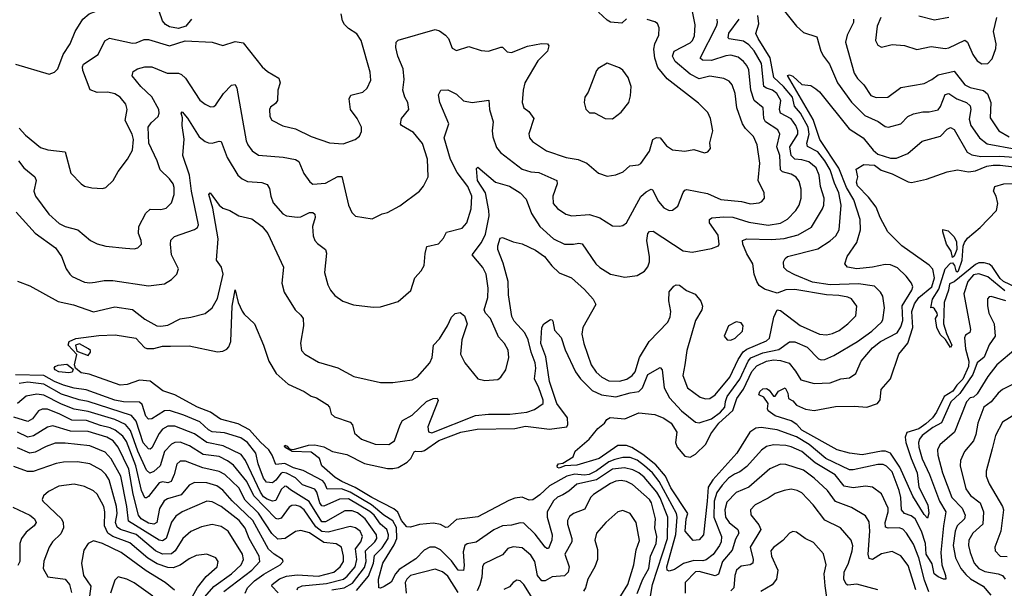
# Model space of a CAD drawing. Extents: x 1308313 to 1441400, y 959662 to 1036319.
# Tile 527 of 656: x 1400238 to 1405798, y 978973 to 982182. Entities that reach past the tile are written whole.
import ezdxf

# ---------------------------------------------------------------- set-up
doc = ezdxf.new("R2010")
doc.units = 0

msp = doc.modelspace()

# ---------------------------------------------------------------- linework, layer by layer
at = {"layer": '0CON10XD'}
for points in [[(1400405, 981874), (1400435, 981886), (1400454.2, 981905), (1400484.3, 981985.7), (1400523.7, 982046.3), (1400550.9, 982115), (1400594.7, 982185.3), (1400630, 982215), (1400710, 982245), (1400706.2, 982295), (1400614.6, 982445), (1400575, 982489.1), (1400534, 982504), (1400435, 982502.7), (1400365, 982543.8), (1400325, 982546.4), (1400292, 982535), (1400275, 982520.8), (1400263.8, 982496.2), (1400255, 982450), (1400245, 982434.4), (1400225, 982426.7)], [(1400218.8, 981095), (1400325, 980976.2), (1400439.5, 980895), (1400474.3, 980845), (1400501.4, 980775), (1400521.4, 980745), (1400535, 980733.1), (1400605, 980700.6), (1400635, 980696.9), (1400665, 980701.4), (1400715, 980710.6), (1400765, 980710.5), (1400965, 980680), (1401055, 980691.9), (1401095, 980715.7), (1401125.8, 980745), (1401134.4, 980775), (1401095.7, 980855), (1401089.1, 980915), (1401092.4, 980937.6), (1401112.6, 980957.4), (1401225, 980997.1), (1401241.5, 981008.5), (1401248.5, 981025), (1401208.1, 981215), (1401196.6, 981305), (1401160, 981415), (1401166.9, 981506.9), (1401155.2, 981585.2), (1401158.2, 981628.2), (1401150.6, 981655), (1401155, 981662), (1401185, 981626.4), (1401251.2, 981521.2), (1401284.7, 981494.7), (1401305, 981486.4), (1401325, 981484.5), (1401365, 981497.1), (1401375, 981494), (1401410, 981405), (1401469.6, 981305), (1401495, 981282.9), (1401525, 981269.6), (1401605, 981263.5), (1401635, 981252.5), (1401649.6, 981229.6), (1401656.2, 981185), (1401669.2, 981149.2), (1401725, 981085.5), (1401745, 981074.6), (1401805, 981067.2), (1401825, 981069.7), (1401875, 981093.8), (1401894.5, 981094.5), (1401904.3, 981085), (1401907.5, 981065), (1401891.5, 981015), (1401895, 980962.5), (1401905, 980936.2), (1401919.3, 980919.3), (1401966, 980885), (1401970, 980865), (1401959.4, 980755), (1401977.5, 980685), (1401992.9, 980655), (1402018, 980625), (1402063.7, 980593.7), (1402123.6, 980573.6), (1402235, 980560), (1402275, 980562), (1402313, 980573), (1402375, 980591.2), (1402446.9, 980653.1), (1402470, 980725), (1402505, 980763.8), (1402521.9, 980795), (1402527.4, 980862.6), (1402538, 980902), (1402603.2, 980916.8), (1402630.7, 980949.3), (1402647.6, 980982.4), (1402736.7, 981005), (1402763.3, 981035), (1402787.9, 981115), (1402792.2, 981185), (1402769.7, 981239.7), (1402708.7, 981318.7), (1402671.9, 981391.9), (1402635.6, 981515), (1402662.5, 981595), (1402611.5, 981715), (1402602.9, 981757.1), (1402616.2, 981783.8), (1402655, 981786), (1402705, 981760.8), (1402744.1, 981724.1), (1402794, 981714), (1402887.8, 981727.8), (1402891.9, 981675), (1402912.5, 981605), (1402906.5, 981555), (1402910.4, 981520.4), (1402929.9, 981459.9), (1402953.1, 981433.1), (1403075, 981337.5), (1403125, 981322.7), (1403169.4, 981319.4), (1403271.4, 981275), (1403273.6, 981255), (1403249.6, 981185), (1403250.5, 981145), (1403275, 981115.8), (1403322, 981085), (1403355.5, 981074.5), (1403455, 981082.5), (1403513.4, 981063.4), (1403585, 981018.6), (1403625, 981016), (1403645, 981020), (1403665, 981036.2), (1403745, 981183.3), (1403775, 981210.5), (1403805, 981225.7), (1403811.7, 981221.7), (1403845.4, 981155), (1403875, 981119.5), (1403905, 981105.8), (1403925, 981106), (1403955, 981128.8), (1403985, 981206), (1403995, 981219.4), (1404006.4, 981223.6), (1404121.8, 981201.8), (1404197.1, 981167.1), (1404315, 981155.5), (1404365, 981142.7), (1404415, 981148.6), (1404428.8, 981155), (1404444, 981175), (1404442.9, 981205), (1404409.1, 981275), (1404418, 981372), (1404402.7, 981475), (1404381.8, 981521.8), (1404337.2, 981567.2), (1404320, 981595), (1404287.3, 981685), (1404279.2, 981765), (1404261.8, 981815), (1404244.7, 981834.7), (1404215, 981849.6), (1404135, 981862.7), (1404075, 981848.2), (1404023.9, 981875), (1403939.6, 981945), (1403924.2, 981975), (1403933.8, 982005), (1404025, 982051.8), (1404038.4, 982065), (1404048.8, 982091.2), (1404052.7, 982152.7), (1404024.7, 982295)], [(1401208.6, 982185), (1401176, 982145), (1401135, 982131.8), (1401085, 982141.9), (1401061.2, 982155), (1401045.3, 982175), (1401006.7, 982285)], [(1404491.2, 982315), (1404624.8, 982144.8), (1404665, 982110), (1404739.2, 982085), (1404763.1, 982005), (1404777.1, 981975), (1404811, 981931), (1404855.7, 981825.7), (1404935, 981717.1), (1405011.5, 981641.5), (1405086.5, 981606.5), (1405125, 981578.9), (1405145, 981575.6), (1405215, 981594.4), (1405253.3, 981635), (1405285, 981651.3), (1405338.2, 981661.8), (1405375, 981661.8), (1405425, 981672.3), (1405438.7, 981691.3), (1405465, 981760), (1405485, 981765.5), (1405530.5, 981735), (1405585, 981714.2), (1405606, 981696), (1405609.7, 981675), (1405600.8, 981620.8), (1405608.8, 981585), (1405658.7, 981515), (1405701.2, 981481.2), (1405865, 981450.9)], [(1403665, 982186.7), (1403637.6, 982162.4), (1403575, 982168.5), (1403555, 982178.6), (1403507.1, 982225)], [(1400226.1, 980706.1), (1400295, 980680), (1400455, 980590.9), (1400542.1, 980572.1), (1400655, 980532.3), (1400775, 980560.7), (1400875, 980546.8), (1400945, 980492.1), (1401012, 980455), (1401035, 980451.5), (1401075, 980458.6), (1401145, 980494.3), (1401205, 980502.9), (1401285, 980524.2), (1401324.5, 980555.5), (1401355, 980608.8), (1401388, 980745), (1401376.9, 980785), (1401350, 980825), (1401358.8, 980945), (1401329.1, 981119.1), (1401306.7, 981195), (1401314.6, 981205.4), (1401365, 981135.8), (1401385, 981117.5), (1401425, 981105.8), (1401475, 981074.4), (1401548.5, 981058.5), (1401606.7, 981015), (1401640, 980975), (1401728.1, 980785), (1401718.9, 980695), (1401731.5, 980645), (1401793.5, 980545), (1401825.8, 980515), (1401838.1, 980495), (1401840.5, 980455), (1401824.5, 980355.5), (1401829.4, 980315), (1401848, 980295), (1401925, 980248.9), (1402035, 980216.9), (1402125, 980168), (1402275, 980134.4), (1402345, 980134.4), (1402455, 980150), (1402485, 980165.7), (1402554.4, 980245), (1402566.8, 980275), (1402574.5, 980345), (1402608.8, 980381.2), (1402653.8, 980453.8), (1402677.5, 980502.5), (1402696.8, 980523.2), (1402725, 980529.2), (1402750.5, 980510.5), (1402765.4, 980465), (1402735.3, 980374.7), (1402728.2, 980295), (1402751.3, 980245), (1402825, 980154.2), (1402865, 980145.6), (1402938.8, 980151.2), (1402955.6, 980164.4), (1402983.2, 980206.8), (1403000.6, 980275), (1402996.1, 980316.1), (1402976.7, 980355), (1402942.6, 980392.6), (1402897.1, 980495), (1402869.2, 980525), (1402860.8, 980545), (1402882.7, 980615), (1402882.9, 980667.1), (1402872.9, 980745), (1402854.3, 980784.3), (1402793.1, 980855), (1402845.5, 980924.5), (1402868.3, 980971.7), (1402889.8, 981075), (1402888.2, 981105), (1402869.2, 981205), (1402824, 981275), (1402818.3, 981341.7), (1402825, 981350), (1402925, 981264.5), (1403005, 981242.8), (1403064.3, 981205), (1403099.2, 981169.2), (1403128.3, 981088.3), (1403175.2, 981015.2), (1403251.8, 980945), (1403315, 980915.4), (1403365.6, 980914.4), (1403395, 980921.2), (1403415, 980916.7), (1403492.5, 980805), (1403514.1, 980784.1), (1403575, 980746.5), (1403655, 980728.1), (1403725, 980737.5), (1403767.4, 980762.6), (1403785, 980787.5), (1403794.7, 980815), (1403795.7, 980844.3), (1403780.4, 980935), (1403784.6, 980975), (1403795, 980985.6), (1403815, 980987.5), (1403985, 980877.3), (1404035, 980870.8), (1404145, 980890), (1404184.1, 980905.9), (1404188.8, 980915), (1404183.1, 980965), (1404133.9, 981035), (1404133.3, 981055), (1404146.7, 981063.3), (1404215, 981070.2), (1404265, 981066.5), (1404355, 981039), (1404465, 981023), (1404535, 981034.3), (1404573.2, 981056.8), (1404620.4, 981105), (1404639.6, 981135), (1404650.8, 981175), (1404650.4, 981225), (1404639.5, 981269.5), (1404623.1, 981293.1), (1404595, 981310.6), (1404545, 981323.4), (1404535.4, 981335), (1404531, 981415), (1404514.4, 981465), (1404531.6, 981535), (1404520.1, 981560.1), (1404450.6, 981605), (1404440.5, 981625), (1404436.1, 981685), (1404386.4, 981726.4), (1404367.9, 981785), (1404355, 981898), (1404345, 981923.3), (1404326.3, 981946.3), (1404295, 981970), (1404255, 981981.8), (1404225, 981978), (1404145, 981950.9), (1404094, 981954), (1404080, 981965), (1404172.9, 982145), (1404179.2, 982165), (1404177.3, 982185)], [(1400232.2, 981385), (1400261.9, 981345), (1400324.4, 981295), (1400331.2, 981275), (1400318.9, 981215), (1400327.1, 981185), (1400402.3, 981085), (1400460.9, 981030.9), (1400494.2, 981014.2), (1400565.9, 980995.9), (1400637.5, 980935), (1400675, 980916.5), (1400725, 980903.6), (1400835, 980892.2), (1400885, 980888), (1400905, 980894), (1400925.7, 980915), (1400924.3, 980935), (1400908.9, 980975), (1400910.5, 981015), (1400949.6, 981090.4), (1400975, 981111.9), (1401035, 981111.5), (1401065, 981117.8), (1401095, 981147.5), (1401110.9, 981195), (1401110.9, 981235), (1401104.6, 981255), (1401085, 981283.3), (1401030.5, 981335), (1401015.4, 981385), (1400966.9, 981485), (1400964.3, 981575), (1400980.7, 981599.3), (1401019.6, 981635), (1401025.9, 981655), (1401023.7, 981675), (1400985, 981747.1), (1400921.5, 981805), (1400872.9, 981865), (1400879.7, 981890.3), (1400903.3, 981905), (1400945, 981916.5), (1400985, 981915.6), (1401070.9, 981880.9), (1401135, 981879.6), (1401152.7, 981872.7), (1401175, 981852.2), (1401255, 981728.1), (1401284.7, 981704.7), (1401315, 981690.6), (1401335, 981691.9), (1401345, 981700.6), (1401388.8, 981765), (1401435, 981811.5), (1401455, 981815.7), (1401464.5, 981795), (1401517.4, 981497.4), (1401526, 981476), (1401551.5, 981441.5), (1401587.6, 981417.6), (1401726, 981406), (1401795, 981392.5), (1401815, 981381.9), (1401843, 981313), (1401876.4, 981266.4), (1401894.5, 981254.5), (1401965, 981260), (1402035, 981296.4), (1402057.4, 981297.4), (1402094.4, 981135), (1402113.7, 981093.7), (1402135, 981072.9), (1402228.3, 981058.3), (1402285, 981085.6), (1402315, 981092.9), (1402385, 981130.6), (1402496, 981215), (1402518.3, 981241.7), (1402544.4, 981295.6), (1402540.9, 981395), (1402512.4, 981482.4), (1402462.5, 981545), (1402394.2, 981585), (1402387.8, 981595), (1402393.9, 981625), (1402435.6, 981675), (1402430, 981715), (1402413.8, 981743.8), (1402402.7, 981785), (1402409.2, 981845), (1402404.5, 981905), (1402373.2, 981975), (1402363.1, 982025), (1402363.5, 982055), (1402375, 982065.5), (1402585, 982126.2), (1402608.3, 982118.3), (1402642.9, 982095), (1402660.6, 982075), (1402680.9, 982020.9), (1402705, 982008.6), (1402775, 982031.2), (1402845, 982007.9), (1402885, 982003.5), (1402955, 982027.1), (1402965, 982025.8), (1402990.9, 982000.9), (1403015, 981996.5), (1403105, 982032.7), (1403185, 982048.2), (1403218.8, 982045), (1403225.8, 982035), (1403219.2, 982005), (1403165, 981950), (1403090, 981825), (1403080.8, 981785), (1403076.4, 981713.6), (1403084.3, 981685), (1403113, 981663), (1403141.9, 981625), (1403112.4, 981537.6), (1403117.8, 981515), (1403134.3, 981495), (1403212.3, 981442.3), (1403325, 981404.6), (1403392.7, 981392.7), (1403441.5, 981371.5), (1403505.9, 981315.9), (1403555, 981299.2), (1403605, 981305.7), (1403646.6, 981323.4), (1403683.8, 981356.2), (1403733, 981363), (1403745, 981370.6), (1403795, 981439.2), (1403813.8, 981506.2), (1403833.5, 981516.5), (1403855, 981514.4), (1403890.2, 981470.2), (1403925, 981447.5), (1403995, 981440), (1404045, 981448.6), (1404105, 981430), (1404125, 981436.7), (1404140, 981455), (1404136.2, 981486.2), (1404152, 981555), (1404140, 981625), (1404125, 981658), (1404070.9, 981710.9), (1403895, 981847.7), (1403841.3, 981911.3), (1403824.7, 981965), (1403820, 982015), (1403824.1, 982045.9), (1403846.9, 982095), (1403850, 982135), (1403839.5, 982159.5), (1403825, 982170), (1403782.5, 982182.5)], [(1403797.6, 978917.6), (1403812.3, 978995), (1403895.5, 979255), (1403898, 979375), (1403855, 979484.2), (1403836.3, 979516.3), (1403765, 979601), (1403735, 979625.6), (1403701.5, 979641.5), (1403653.8, 979653.8), (1403585, 979646.2), (1403495, 979585.1), (1403385, 979561.6), (1403339.1, 979520.9), (1403305, 979500.5), (1403275, 979486.7), (1403252.5, 979467.5), (1403217.1, 979405), (1403217.5, 979375), (1403245.8, 979275), (1403242.6, 979245), (1403225, 979198.6), (1403215, 979196.9), (1403205, 979204.4), (1403149.3, 979279.3), (1403085, 979341.1), (1403065, 979342.5), (1403015, 979328.8), (1402965, 979325.3), (1402915, 979302.1), (1402816.6, 979233.4), (1402765, 979224.7), (1402751.6, 979215), (1402741.7, 979178.3), (1402748.6, 979101.4), (1402745, 979073.1), (1402715, 979074.6), (1402677.3, 979127.3), (1402615, 979190.9), (1402585, 979204.6), (1402555, 979205.4), (1402521.8, 979188.2), (1402475, 979140), (1402381.4, 979078.6), (1402360.5, 979055), (1402335, 979007.5), (1402297.2, 978982.7), (1402275, 978973.1), (1402266.1, 978976.1), (1402264, 979025), (1402289.3, 979115), (1402352.4, 979217.7), (1402368.5, 979255), (1402366.2, 979316.2), (1402345, 979354.2), (1402295, 979386.4), (1402224.3, 979444.3), (1402105, 979514.9), (1402055, 979533.7), (1401975, 979532.9), (1401961.9, 979565), (1401949.3, 979579.3), (1401838.2, 979638.2), (1401785, 979653), (1401735, 979677.6), (1401685, 979671.9), (1401664.2, 979725), (1401645.2, 979755), (1401597.5, 979797.4), (1401535, 979866.5), (1401471.7, 979901.7), (1401373, 979927), (1401315, 979966.3), (1401242.7, 979995), (1401115, 980064.7), (1401046.8, 980086.8), (1400975, 980142.1), (1400915, 980147.1), (1400845, 980122.7), (1400805, 980118.7), (1400631.4, 980181.4), (1400585, 980188.8), (1400552.5, 980215), (1400548, 980235), (1400561.7, 980291.7), (1400512.5, 980345), (1400517.5, 980365), (1400555, 980381.9), (1400685, 980400), (1400777.3, 980402.7), (1400894.7, 980384.7), (1400942.2, 980332.2), (1400955.4, 980325.4), (1400995, 980326.2), (1401045, 980340.3), (1401089.5, 980339.5), (1401195, 980341.8), (1401355, 980307.3), (1401385, 980310.4), (1401407.9, 980322.1), (1401419.1, 980335), (1401429.6, 980365), (1401438.7, 980565), (1401455, 980657.5), (1401472.3, 980585), (1401495, 980536.7), (1401505, 980520), (1401563.3, 980465), (1401615.6, 980345.6), (1401644.5, 980255), (1401685.6, 980185), (1401754.3, 980125), (1401845, 980083.2), (1401885, 980057.5), (1401915, 980047.9), (1401975, 980009.7), (1401987.6, 979995), (1401997.8, 979957.8), (1402015, 979940.4), (1402105, 979910.6), (1402116.7, 979895), (1402129.1, 979849.1), (1402168.6, 979815), (1402245, 979786.2), (1402322.5, 979785), (1402355.5, 979805), (1402386.9, 979895), (1402400.8, 979919.1), (1402455, 979950.3), (1402535, 980026.5), (1402573.3, 980045), (1402595, 980046), (1402602, 980032), (1402542.5, 979885), (1402546.3, 979856.3), (1402565, 979850.7), (1402811.3, 979948.7), (1402885.3, 979955.3), (1403005.2, 979954.8), (1403102.7, 979967.3), (1403145, 979981.5), (1403193.8, 980016.2), (1403193.9, 980035), (1403168.9, 980105), (1403145.4, 980154.6), (1403152.2, 980215), (1403149.3, 980245), (1403125.9, 980305), (1403110.2, 980375), (1403090.4, 980415), (1403030.2, 980480.2), (1403016.8, 980506.8), (1402998.2, 980628.2), (1402996.5, 980705), (1402968.1, 980808.1), (1402938.4, 980885), (1402937.9, 980905), (1402952, 980948), (1402965, 980952.9), (1403025, 980928.1), (1403075, 980917.1), (1403151.2, 980881.2), (1403202.7, 980845), (1403243.2, 980793.2), (1403285, 980753.1), (1403355, 980724.4), (1403428.3, 980658.3), (1403476.5, 980605), (1403491.1, 980575), (1403417.5, 980445), (1403412.7, 980407.3), (1403424.2, 980355), (1403464.7, 980235), (1403493.1, 980193.1), (1403525, 980163.8), (1403565, 980144.6), (1403625, 980141.6), (1403666.3, 980153.7), (1403696.9, 980173.1), (1403712.9, 980195), (1403737.5, 980275), (1403793.4, 980366.5), (1403899.1, 980475), (1403911.2, 980505), (1403914.7, 980535), (1403904.2, 980595), (1403905, 980646.7), (1403931.3, 980678.7), (1403945, 980685.8), (1403965, 980684.2), (1404004.5, 980654.5), (1404052.6, 980632.6), (1404085, 980594), (1404094.4, 980565), (1404090, 980545), (1404054.8, 980485.2), (1404005.3, 980315), (1403994.5, 980234.5), (1403983.5, 980173.5), (1404008.8, 980105), (1404081.3, 980051.3), (1404111.9, 980041.9), (1404136.2, 980043.8), (1404165, 980064), (1404248.6, 980165), (1404295.5, 980265), (1404323.2, 980306.8), (1404345, 980322.1), (1404455, 980370), (1404472, 980385), (1404496.7, 980503.3), (1404515, 980544), (1404535, 980541.4), (1404645, 980455.3), (1404755, 980406.6), (1404795, 980403.6), (1404828.5, 980411.5), (1404865, 980428.5), (1404914.8, 980465.2), (1404959.3, 980510.7), (1404965.4, 980565.4), (1404935, 980606.2), (1404915, 980615.9), (1404864.5, 980625.5), (1404795, 980628.7), (1404615, 980658.9), (1404565, 980656.8), (1404515, 980638.9), (1404445, 980660.4), (1404415, 980682.5), (1404401.2, 980705), (1404385.4, 980745), (1404378.2, 980805), (1404345, 980860.9), (1404321.8, 980915), (1404320.6, 980935), (1404345.3, 980944.7), (1404485, 980940.7), (1404555, 980947.8), (1404635, 980967.6), (1404709, 981011), (1404771.8, 981115), (1404779.1, 981135), (1404781.4, 981175), (1404760.9, 981240.9), (1404753, 981305), (1404736.1, 981345), (1404695, 981378.8), (1404655, 981391), (1404614.9, 981394.9), (1404594.5, 981415), (1404587.1, 981465), (1404632.1, 981535), (1404633.2, 981555), (1404621.6, 981585), (1404595, 981623.2), (1404535.2, 981655.2), (1404529.3, 981675), (1404535.7, 981725), (1404514.7, 981765), (1404488.5, 981785), (1404454.6, 981794.6), (1404440.5, 981805), (1404427.2, 981935), (1404385, 982005.2), (1404355, 982040), (1404325, 982061), (1404245, 982073.9), (1404239.3, 982079.3), (1404243.5, 982105), (1404300.3, 982185)], [(1400705, 981228.6), (1400725, 981234), (1400766.4, 981273.6), (1400794.4, 981325), (1400847.8, 981395), (1400875, 981446.2), (1400880.8, 981505), (1400872.5, 981535), (1400833.4, 981613.4), (1400844.4, 981675), (1400836.7, 981705), (1400805, 981744.2), (1400775, 981763.1), (1400735, 981773.5), (1400675, 981771.8), (1400636.7, 981786.7), (1400595.3, 981895), (1400593.2, 981915), (1400599.3, 981930.7), (1400681.8, 981985), (1400718.1, 982061.9), (1400745, 982077.9), (1400875, 982049.6), (1400895, 982051.2), (1400940.8, 982069.2), (1400965, 982070), (1401085, 982034.4), (1401172.7, 982062.7), (1401324.5, 982054.5), (1401385, 982035.7), (1401455, 982057.8), (1401500.5, 982050.5), (1401608.1, 981915), (1401638.5, 981888.5), (1401702.4, 981852.4), (1401709.4, 981825), (1401695.6, 981785), (1401694.4, 981725.6), (1401681.9, 981708.1), (1401655, 981688.8), (1401648, 981675), (1401650.8, 981635), (1401662, 981615), (1401725, 981582.2), (1401795, 981565.6), (1401885, 981522.1), (1401986.9, 981486.9), (1402065, 981481.2), (1402133.3, 981505), (1402157.5, 981525), (1402168.7, 981551.3), (1402168.5, 981575), (1402143.8, 981625), (1402105.5, 981675), (1402098.9, 981735), (1402108.8, 981755), (1402175, 981772.9), (1402200.8, 981795), (1402220.3, 981839.7), (1402217.1, 981885), (1402165.7, 982065), (1402142.4, 982102.4), (1402095, 982132), (1402072, 982155), (1402060.8, 982175), (1402054, 982215)], [(1402132.8, 979542.8), (1402057.2, 979575), (1402018.8, 979598.8), (1401944.4, 979665), (1401931.2, 979705), (1401885, 979741.2), (1401777.5, 979745), (1401742, 979765), (1401732.9, 979775), (1401735, 979780), (1401748.8, 979775), (1401760.7, 979760.7), (1401785, 979755.6), (1401868.3, 979781.7), (1401905, 979783.5), (1401955, 979772.2), (1402005, 979745.8), (1402085, 979727.8), (1402185, 979676.4), (1402315, 979650), (1402345, 979650), (1402375.2, 979654.8), (1402425.9, 979684.1), (1402446.8, 979705), (1402465, 979742.5), (1402473, 979747), (1402504.7, 979744.7), (1402525, 979750), (1402605, 979806.5), (1402730, 979855), (1402821.3, 979871.3), (1403035, 979874.8), (1403095, 979888.1), (1403229.2, 979870.8), (1403327.5, 979885), (1403333.3, 979896.7), (1403331.6, 979935), (1403272, 980015), (1403229.6, 980139.6), (1403209.7, 980279.7), (1403181.1, 980355), (1403186.9, 980445), (1403198, 980465), (1403235, 980490), (1403245, 980488.8), (1403249.7, 980479.7), (1403259.1, 980429.1), (1403295, 980388), (1403318.9, 980318.9), (1403377.2, 980195), (1403404.9, 980154.9), (1403471.2, 980088.8), (1403524.4, 980064.4), (1403605, 980053.1), (1403685, 980076.8), (1403735, 980084.1), (1403755.3, 980104.7), (1403785, 980179.1), (1403855, 980219.2), (1403866.1, 980206.1), (1403877.4, 980105), (1403907.7, 980047.7), (1403975, 979975.3), (1404055, 979910.5), (1404075, 979906.8), (1404145, 979928.8), (1404195, 979967.4), (1404219.8, 979995), (1404223.2, 980026.8), (1404234.2, 980055), (1404305, 980153.8), (1404352.4, 980255), (1404366.7, 980273.2), (1404435, 980301.2), (1404525, 980321.2), (1404585, 980363.9), (1404614.8, 980364.8), (1404685, 980334.6), (1404748.3, 980268.3), (1404765, 980261.8), (1404785, 980263.8), (1404835, 980286), (1404969.2, 980365), (1405049.6, 980425), (1405104.5, 980475), (1405111.7, 980488.3), (1405121.8, 980555), (1405111.6, 980621.6), (1405099.2, 980645), (1405065, 980677.5), (1404975, 980690.5), (1404815, 980685.5), (1404715, 980701.2), (1404615, 980742.1), (1404572.9, 980765), (1404553, 980783), (1404551.4, 980815), (1404560.8, 980835), (1404573.8, 980845), (1404745, 980888.2), (1404815.9, 980934.1), (1404847.5, 980962.5), (1404866, 980995), (1404877.4, 981135), (1404864.5, 981205), (1404839.1, 981259.1), (1404814.2, 981335), (1404785.7, 981385), (1404745, 981437), (1404686.8, 981466.8), (1404683.6, 981485), (1404697.1, 981535), (1404690.4, 981575), (1404647, 981655), (1404614.4, 981694.4), (1404602.3, 981745), (1404551.8, 981805), (1404496.3, 981855), (1404476.8, 981966.8), (1404408.3, 982075), (1404395.5, 982104.5), (1404411.6, 982158.4), (1404405.6, 982205.6)], [(1404947.5, 982185), (1404946.1, 982165), (1404911.3, 982095), (1404902, 982055), (1404949.7, 981879.8), (1404969.7, 981849.7), (1405005, 981814.5), (1405045, 981753.2), (1405075, 981742.4), (1405141.2, 981745), (1405215, 981798.9), (1405345, 981822.1), (1405390, 981845), (1405425, 981871.3), (1405515, 981891.2), (1405575, 981814.1), (1405605, 981799.8), (1405681.6, 981781.6), (1405703.5, 981763.5), (1405723.1, 981715), (1405718.2, 981628.2), (1405767.7, 981555), (1405825, 981520.5)], [(1405100.8, 982195), (1405081.1, 982145), (1405071.2, 982065), (1405085, 982037.5), (1405105, 982027.5), (1405165, 982041.4), (1405235, 982036.7), (1405305, 982012.9), (1405385, 982030), (1405465, 982018.8), (1405485, 982023.1), (1405575, 982067.1), (1405590.8, 982055), (1405621.1, 981985), (1405645, 981949.2), (1405672.4, 981932.4), (1405705, 981934.4), (1405729.1, 981960.9), (1405750.8, 982019.2), (1405751.8, 982045), (1405737.2, 982115), (1405755.3, 982195)], [(1405315, 982203.3), (1405405, 982180.4), (1405485, 982196.5)], [(1400215, 981930), (1400405, 981874)], [(1403585, 981622), (1403635, 981660), (1403677.5, 981715), (1403687.8, 981752.2), (1403691.4, 981805), (1403674.2, 981855), (1403645, 981896), (1403625, 981910), (1403555, 981935.8), (1403505, 981906.2), (1403496.2, 981895), (1403447.7, 981772.3), (1403430, 981745), (1403426.2, 981715), (1403435, 981677.5), (1403455, 981656.7), (1403485, 981656.2), (1403545, 981624), (1403585, 981622)], [(1405547.9, 980072.1), (1405495.5, 980025), (1405443.1, 979906.9), (1405395, 979880.6), (1405335.3, 979835), (1405318.6, 979815), (1405313, 979795), (1405315, 979769.2), (1405335, 979704.6), (1405376.2, 979615), (1405432.4, 979465), (1405469, 979405), (1405454.6, 979325.4), (1405440.8, 979175), (1405444.7, 979105), (1405466.9, 979045), (1405467.5, 979025), (1405455, 979024.3), (1405425, 979037.1), (1405403.1, 979055), (1405390.4, 979110.4), (1405358, 979165), (1405353.1, 979225), (1405331.4, 979295), (1405295, 979364.7), (1405272.2, 979382.2), (1405234.9, 979394.9), (1405217, 979415), (1405214.6, 979484.6), (1405205.5, 979525), (1405165, 979629.6), (1405132.9, 979662.9), (1405115, 979670.9), (1405085, 979671.5), (1404945, 979640.7), (1404925, 979641.6), (1404791.1, 979705), (1404696.4, 979785), (1404625, 979827.3), (1404515, 979867.4), (1404425, 979880), (1404395, 979876.5), (1404361.8, 979855), (1404288.6, 979735), (1404152.6, 979585), (1404126.6, 979543.4), (1404119.8, 979465), (1404098.8, 979275), (1404075, 979246.9), (1404042, 979242), (1403995.6, 979295), (1404001, 979365), (1404011.1, 979395), (1403915, 979539.5), (1403886, 979606), (1403830.3, 979670.3), (1403757.8, 979727.8), (1403695, 979767.8), (1403665, 979778), (1403615, 979778.9), (1403511.2, 979705), (1403385, 979667.3), (1403316.2, 979663.8), (1403285, 979650.8), (1403275, 979654), (1403272.6, 979665), (1403281.4, 979675), (1403305, 979678.6), (1403364, 979715), (1403375, 979747.5), (1403454, 979815), (1403503.8, 979875), (1403540, 979905), (1403554.1, 979925.9), (1403572.7, 979937.3), (1403655, 979929.2), (1403735, 979962.5), (1403825, 979953.3), (1403875, 979933.8), (1403917.5, 979905), (1403950, 979855), (1403941.8, 979795), (1403950.2, 979770.2), (1403995, 979719.5), (1404025, 979712.7), (1404055, 979730.8), (1404113, 979787), (1404140.3, 979845), (1404185.4, 979905), (1404265, 979975.5), (1404288.2, 980045), (1404325, 980097.4), (1404373.5, 980196.5), (1404401.6, 980228.4), (1404454.9, 980255.1), (1404495, 980261.6), (1404535, 980259), (1404582.6, 980242.6), (1404619.2, 980199.2), (1404649.5, 980149.5), (1404725, 980128.7), (1404815, 980132.9), (1404875, 980155.4), (1404925, 980160.8), (1404959.6, 980185), (1404990.9, 980255), (1405055, 980330.8), (1405100, 980365), (1405193.8, 980415), (1405215, 980448.2), (1405225.2, 980485), (1405222.1, 980567.9), (1405276.2, 980655), (1405282.2, 980675), (1405274.6, 980695), (1405244.6, 980735), (1405195, 980781.3), (1405155, 980799.1), (1405125, 980800), (1405055, 980784.7), (1404965.3, 980775.3), (1404913.3, 980785), (1404897.5, 980805), (1404910.8, 980845), (1404965.9, 980925), (1404985.9, 980995), (1404984.2, 981054.2), (1404949, 981165), (1404906.7, 981235), (1404863.6, 981343.6), (1404756.3, 981505), (1404718.4, 981618.4), (1404573.3, 981866.7), (1404585, 981871.4), (1404605, 981862.9), (1404655, 981816.7), (1404705, 981810), (1404735, 981791.9), (1404755, 981774.3), (1404922.1, 981565), (1405002.2, 981515), (1405057.5, 981445), (1405085, 981423.3), (1405155, 981400.4), (1405189.9, 981400.1), (1405253.6, 981426.4), (1405335, 981497.1), (1405438.6, 981525), (1405475, 981563.1), (1405495, 981573.3), (1405515, 981562.9), (1405589.3, 981435), (1405615, 981418.4), (1405665, 981409.5), (1405771.8, 981411.8), (1405965, 981399.4)], [(1400235, 981569.4), (1400270.4, 981530.4), (1400355, 981461.2), (1400396.7, 981446.7), (1400495.6, 981435.6), (1400526.4, 981316.4), (1400585, 981256.2), (1400605, 981242.5), (1400645, 981232), (1400705, 981228.6)], [(1405801.4, 980651.4), (1405705, 980730.4), (1405655, 980747.4), (1405625, 980742), (1405592.4, 980705), (1405569.8, 980635), (1405607, 980433), (1405603.1, 980416.9), (1405579.4, 980400.6), (1405574.2, 980385.8), (1405579.9, 980325), (1405598.6, 980255), (1405596.9, 980225), (1405565, 980153.7), (1405529.8, 980120.2), (1405506.8, 980085), (1405459.4, 980055), (1405415, 979967.3), (1405392, 979935), (1405355, 979900.6), (1405315, 979873.1), (1405247.8, 979852.2), (1405238, 979825), (1405241.8, 979795), (1405272.4, 979705), (1405306.6, 979625), (1405315, 979544.2), (1405367.4, 979445), (1405373.1, 979396.9), (1405365, 979368), (1405345, 979390.4), (1405282.4, 979492.4), (1405207.5, 979657.5), (1405155, 979735.2), (1405127, 979747), (1405105, 979747.8), (1404995, 979725.8), (1404923.9, 979736.1), (1404855.3, 979754.7), (1404655, 979866.2), (1404627.5, 979897.5), (1404595, 979918.4), (1404505, 979946.9), (1404465, 979974.7), (1404460.4, 979985), (1404465.8, 980015.8), (1404440.8, 980050.8), (1404411.5, 980065), (1404416.9, 980083.1), (1404435, 980098), (1404455, 980100), (1404471.2, 980091.2), (1404495, 980057.5), (1404505, 980057.5), (1404523.6, 980086.4), (1404560, 980105), (1404575.7, 980075), (1404580, 980045), (1404605, 980030.9), (1404625.8, 980005.8), (1404675, 979984.7), (1404725, 979977.2), (1404845, 979999.3), (1404951.5, 980001.5), (1405022.5, 979995), (1405082.9, 980015), (1405097, 980037), (1405102.5, 980095), (1405155.6, 980155), (1405203.6, 980295), (1405254.4, 980355.6), (1405281.2, 980445), (1405276.8, 980535), (1405291, 980579), (1405315.9, 980615), (1405389.2, 980675), (1405404.3, 980725), (1405395, 980773.3), (1405375, 980796.7), (1405219.4, 980905), (1405140, 980985), (1405097.3, 981065), (1405074.3, 981124.3), (1405030.8, 981180.8), (1404969.5, 981245), (1404963.8, 981265), (1404971.2, 981295), (1404961.9, 981338.1), (1405005, 981365.4), (1405065, 981360.8), (1405103.4, 981333.4), (1405165, 981311.9), (1405255, 981266.2), (1405275, 981262.9), (1405358.9, 981281.1), (1405475, 981322.9), (1405535, 981334.4), (1405596.2, 981323.8), (1405635, 981328.6), (1405698.9, 981355), (1405735, 981360.4), (1405775, 981360.7), (1405945, 981340.1)], [(1405865, 980670.7), (1405793.4, 980705), (1405775, 980721.3), (1405729, 980789), (1405712.3, 980802.3), (1405685, 980810.2), (1405655, 980810.2), (1405635, 980800.4), (1405515, 980702.5), (1405488.7, 980691.3), (1405483.3, 980655), (1405458.4, 980585), (1405455.4, 980465), (1405471.6, 980411.6), (1405501.4, 980345), (1405495, 980331.2), (1405466.7, 980376.7), (1405436.9, 980405), (1405418.2, 980445), (1405410, 980495), (1405422, 980515), (1405420, 980525), (1405405, 980550), (1405395, 980557.5), (1405383.3, 980555), (1405392.1, 980605), (1405428.5, 980661.5), (1405465, 980776.7), (1405495, 980807.5), (1405505, 980810), (1405517.8, 980795), (1405525, 980764), (1405535, 980758.9), (1405540.5, 980765), (1405560, 980825), (1405565.7, 980904.3), (1405573.8, 980925), (1405591.4, 980948.6), (1405661.7, 981008.3), (1405754.2, 981105.8), (1405762.2, 981145), (1405752.9, 981185), (1405738.1, 981215), (1405745, 981241.2), (1405795, 981256), (1405855, 981258)], [(1405505, 980840), (1405498.9, 980875), (1405472.8, 980915), (1405450.8, 980985), (1405452, 980998), (1405480.7, 980990.7), (1405515.8, 980955.8), (1405528.3, 980928.3), (1405530, 980885), (1405515, 980847.5), (1405505, 980840)], [(1405806.7, 980595), (1405725, 980619.5), (1405712.9, 980617.1), (1405703.7, 980606.3), (1405703.3, 980566.7), (1405711.2, 980525), (1405741.4, 980465), (1405745.9, 980395), (1405713.8, 980346.2), (1405685, 980277.7), (1405645.2, 980244.8), (1405620.4, 980179.6), (1405547.9, 980072.1)], [(1404255, 980372.5), (1404278, 980385), (1404320.8, 980425), (1404324, 980455), (1404312, 980472), (1404285, 980476.2), (1404241.2, 980455), (1404216.7, 980395), (1404232.5, 980375), (1404255, 980372.5)], [(1400625, 980287.5), (1400637.5, 980305), (1400637.5, 980315), (1400627.5, 980325), (1400575, 980353.3), (1400554, 980346), (1400561.7, 980311.7), (1400625, 980287.5)], [(1405864.4, 980325), (1405755.6, 980234.4), (1405705, 980169.2), (1405645, 980070.4), (1405625, 980052.5), (1405605, 980048.2), (1405584.7, 980025), (1405516.4, 979853.6), (1405435, 979783.3), (1405422, 979755), (1405422.4, 979725), (1405449.6, 979625), (1405502.5, 979485), (1405560.6, 979425), (1405577.1, 979385), (1405572.8, 979365), (1405532.1, 979325), (1405520.6, 979295), (1405509.7, 979215), (1405522.9, 979145), (1405552.2, 979085), (1405580.6, 979050.6), (1405606.9, 979026.9), (1405678.2, 978985), (1405722.7, 978935)], [(1400515, 980188.9), (1400460, 980195), (1400439.2, 980205), (1400433.1, 980215), (1400438.8, 980225), (1400455, 980232.9), (1400505, 980237.5), (1400539.5, 980209.5), (1400535, 980193.5), (1400515, 980188.9)], [(1402139.4, 978960.6), (1402208.2, 979041.8), (1402236.6, 979115), (1402242.7, 979157.3), (1402285, 979201.7), (1402318.8, 979255), (1402321.5, 979275), (1402311.2, 979305), (1402275, 979335.2), (1402239.1, 979385), (1402215, 979406.6), (1402095, 979478.4), (1402043.3, 979476.7), (1401955, 979436.7), (1401945, 979438.8), (1401932.3, 979455), (1401916.6, 979516.5), (1401905, 979532.9), (1401835, 979557.4), (1401796.1, 979596.1), (1401745, 979622.2), (1401725, 979626.5), (1401715, 979622.5), (1401685, 979583.3), (1401665, 979567.5), (1401632.8, 979572.8), (1401614.3, 979595), (1401584.1, 979675), (1401570.9, 979735), (1401525, 979795.2), (1401486.9, 979823.1), (1401395, 979849.5), (1401325, 979856.8), (1401305, 979866.8), (1401255, 979911.6), (1401165, 979949.8), (1401085, 979975.6), (1401055, 979974), (1400985, 979928.5), (1400965, 979927.5), (1400950, 979945), (1400929.5, 980009.5), (1400915, 980022.5), (1400825.2, 980024.8), (1400775, 980034), (1400613.3, 980093.3), (1400545, 980102.7), (1400485, 980119.2), (1400435, 980139.6), (1400375, 980173.9), (1400215, 980177.8)], [(1402000.3, 978965), (1402070.9, 978975), (1402117.7, 979002.3), (1402185, 979090.2), (1402194.5, 979125), (1402190.6, 979185), (1402244, 979235), (1402254.8, 979255), (1402253.6, 979275), (1402190, 979365), (1402145, 979398.1), (1402115, 979410.4), (1402075, 979410.4), (1401965, 979347.5), (1401945, 979348.9), (1401873.5, 979463.5), (1401768.2, 979528.2), (1401745, 979548.2), (1401735, 979549.2), (1401715, 979531.5), (1401685, 979468.4), (1401665.7, 979464.3), (1401635, 979475.4), (1401615, 979489.2), (1401597.4, 979515), (1401513.3, 979695), (1401488, 979728), (1401387.6, 979777.6), (1401295.9, 979795.9), (1401225, 979845.6), (1401115, 979888.5), (1401075, 979888.9), (1401045, 979870.6), (1401025, 979846.1), (1400985, 979765.6), (1400975, 979758.2), (1400965, 979759.6), (1400935, 979794.7), (1400895.3, 979915.3), (1400868.7, 979948.7), (1400625, 980026.7), (1400573.6, 980036.4), (1400475, 980068.7), (1400375, 980125.4), (1400285, 980137.1), (1400235, 980128.2)], [(1405886.7, 980143.3), (1405788.1, 980095), (1405762.9, 980075), (1405724.4, 980025), (1405683.2, 979995), (1405648.5, 979905), (1405638.4, 979841.6), (1405625, 979805.8), (1405572.8, 979745), (1405550.4, 979695), (1405549.7, 979665), (1405581, 979535), (1405607.6, 979497.6), (1405661.2, 979455), (1405681.1, 979405), (1405676.9, 979335), (1405620.4, 979285), (1405598.4, 979245), (1405596.4, 979215), (1405605.3, 979175), (1405628.4, 979115), (1405654.5, 979085), (1405688.7, 979068.7), (1405764.5, 979054.5), (1405787.3, 979045), (1405804, 979025)], [(1401805.5, 978965), (1401808.5, 978975), (1401833.3, 978986.7), (1401970.5, 979000.5), (1402065.8, 979025), (1402088, 979042), (1402131.8, 979095), (1402142.4, 979135), (1402134.2, 979195), (1402164.2, 979235), (1402174.4, 979265), (1402160.3, 979295), (1402135, 979314.2), (1402105, 979321.9), (1401980.8, 979289.2), (1401945, 979293.3), (1401910.6, 979320.6), (1401845, 979416.5), (1401820.4, 979435), (1401795, 979443), (1401775, 979440.7), (1401760, 979430), (1401715, 979368.4), (1401695, 979362.4), (1401685, 979366.7), (1401559.8, 979495), (1401520.7, 979575), (1401445, 979667.7), (1401412.5, 979692.5), (1401365, 979716.1), (1401275, 979728.1), (1401197.3, 979777.3), (1401145, 979797.3), (1401115, 979796.2), (1401095, 979785.9), (1401055.2, 979745), (1401031.2, 979665), (1400995, 979631.9), (1400972.7, 979622.7), (1400955, 979638.8), (1400905, 979747.3), (1400863.2, 979863.2), (1400835, 979897.8), (1400775.5, 979925.5), (1400625, 979971.4), (1400545, 979983.4), (1400475, 980011.6), (1400375, 980063.1), (1400335, 980068.1), (1400275, 980056.5), (1400225, 980016.2)], [(1401697.7, 978947.7), (1401662.5, 978985), (1401663.3, 978995), (1401704.4, 979025.6), (1401745, 979041.4), (1401805, 979048.2), (1401925, 979040.9), (1402011.5, 979065), (1402048.8, 979095), (1402066.1, 979125), (1402067, 979155), (1402055.6, 979205.6), (1402025, 979223.1), (1401955, 979232), (1401875, 979286.2), (1401825, 979300), (1401796.6, 979293.4), (1401736.4, 979253.6), (1401695, 979251.2), (1401661.5, 979281.5), (1401586.6, 979396.6), (1401510.8, 979470.8), (1401475, 979540.5), (1401395.7, 979615.7), (1401365, 979632.4), (1401272.4, 979652.4), (1401175, 979691.1), (1401145, 979690), (1401125.6, 979674.4), (1401111, 979615), (1401092.7, 979575), (1401075, 979568.9), (1401045, 979574.3), (1401025, 979567.5), (1400965, 979490.8), (1400955, 979482.9), (1400945, 979483.6), (1400925.1, 979525.1), (1400893.1, 979665), (1400840.6, 979800.6), (1400820.7, 979830.7), (1400777.8, 979865), (1400749.4, 979879.4), (1400695, 979890.9), (1400615, 979920.1), (1400532.9, 979922.8), (1400465.4, 979955), (1400395, 979983), (1400365.8, 979984.2), (1400345, 979974.6), (1400310.6, 979929.4), (1400285, 979914.3), (1400205, 979939)], [(1405881.9, 979968.1), (1405789.1, 979910.9), (1405747.9, 979835), (1405730.1, 979759.9), (1405695.3, 979634.7), (1405695.2, 979605), (1405712.8, 979562.8), (1405788.9, 979435), (1405793.5, 979415), (1405778.8, 979295), (1405745.6, 979205), (1405746.9, 979185), (1405774.7, 979154.7), (1405815, 979152.3)], [(1401511.9, 978945), (1401525.3, 978975), (1401564.9, 979015.1), (1401616.3, 979053.7), (1401708.9, 979105), (1401725.8, 979125), (1401721.4, 979135), (1401675, 979164.8), (1401644, 979194), (1401555.1, 979355.1), (1401437.5, 979467.5), (1401385, 979526.5), (1401351.8, 979551.8), (1401295, 979567.6), (1401225, 979569.6), (1401194.3, 979555.7), (1401149.3, 979500.7), (1401072.7, 979477.3), (1401054.1, 979465.9), (1401027.3, 979422.7), (1401012, 979345), (1400995, 979335.3), (1400965, 979340.8), (1400924.9, 979364.9), (1400908.3, 979385), (1400878.5, 979505), (1400854.1, 979645), (1400795, 979770.3), (1400766.2, 979805), (1400730.4, 979825), (1400625, 979858), (1400525, 979860.3), (1400425, 979890.2), (1400395, 979883.1), (1400316.7, 979833.3), (1400285, 979826.2), (1400225, 979853.3)], [(1401391.2, 978955), (1401549.1, 979075), (1401594.2, 979125), (1401591, 979155), (1401533.5, 979255), (1401511.8, 979311.8), (1401477.8, 979355), (1401375, 979435.2), (1401325, 979460.6), (1401295, 979464.7), (1401155.6, 979405), (1401119, 979381), (1401094.5, 979345.5), (1401066.2, 979253.8), (1401045, 979240.2), (1401025, 979244.1), (1400852.4, 979352.4), (1400844, 979435), (1400809.5, 979605), (1400754.3, 979704.3), (1400720.5, 979740.5), (1400635, 979777.6), (1400495, 979792.4), (1400437.6, 979792.4), (1400386.9, 979773.1), (1400325, 979741.6), (1400295, 979734.8), (1400225, 979765.2)], [(1405373, 978953), (1405348.5, 979018.5), (1405314.9, 979145), (1405285, 979222.1), (1405246.7, 979285), (1405225, 979307.2), (1405205, 979315.2), (1405142, 979312), (1405127.5, 979317.5), (1405124.7, 979344.7), (1405143.3, 979405), (1405141.8, 979425), (1405105, 979506.9), (1405055, 979543.1), (1405015, 979549.6), (1404945, 979539.7), (1404895, 979550), (1404843.3, 979613.3), (1404730.9, 979680.9), (1404655, 979744.8), (1404595, 979771.7), (1404565, 979778.8), (1404495, 979782.1), (1404455, 979773.3), (1404426.8, 979753.2), (1404345, 979659.7), (1404305, 979630.9), (1404275, 979617.7), (1404241.3, 979595), (1404205, 979555.4), (1404175.9, 979514.1), (1404160.7, 979465), (1404158.5, 979375), (1404201.7, 979265), (1404200, 979235), (1404190.8, 979215), (1404155, 979162.9), (1404115, 979134.2), (1404095, 979128.4), (1404045, 979130.3), (1403986.3, 979113.7), (1403935, 979078.4), (1403905, 979070), (1403895, 979076), (1403893.5, 979093.5), (1403943.7, 979276.3), (1403951, 979375), (1403946.6, 979395), (1403849.9, 979575), (1403811.1, 979625), (1403767, 979665), (1403725, 979696.5), (1403685, 979711.7), (1403645, 979711.6), (1403599.9, 979700.1), (1403565, 979686.7), (1403495, 979636.1), (1403454, 979615), (1403425, 979610.9), (1403372.9, 979617.1), (1403327.7, 979605), (1403229.6, 979550.4), (1403175, 979500.4), (1403135, 979472.8), (1403115, 979470), (1403075, 979486.9), (1403035, 979480.8), (1403001.3, 979468.7), (1402825, 979377.1), (1402705, 979361.4), (1402655, 979318.8), (1402645, 979316.2), (1402615, 979333.3), (1402575, 979340.5), (1402495, 979333.5), (1402445, 979317.5), (1402425, 979320.6), (1402395, 979355.4), (1402372.7, 979402.7), (1402351.3, 979421.3), (1402226.8, 979485), (1402132.8, 979542.8)], [(1401283.3, 978925), (1401335, 978984), (1401433.4, 979055), (1401488.4, 979105), (1401501.7, 979135), (1401496.8, 979165), (1401415.4, 979295), (1401375, 979321.5), (1401325, 979333.6), (1401265, 979320.8), (1401205, 979293.8), (1401159.6, 979255), (1401115.8, 979185), (1401095, 979168.1), (1401045, 979165.2), (1401004.2, 979184.2), (1400895, 979276.8), (1400807.9, 979305), (1400788.1, 979318.1), (1400779.6, 979345), (1400788.2, 979395), (1400784.5, 979435), (1400743.1, 979585), (1400725.1, 979615.2), (1400699.4, 979639.4), (1400635, 979674.7), (1400565, 979686.3), (1400485, 979684.7), (1400445, 979676.6), (1400315, 979631.4), (1400282.7, 979632.7), (1400205, 979660.4)], [(1405299.6, 978965), (1405255, 979101.9), (1405215, 979155.5), (1405165, 979181.5), (1405105, 979168.2), (1405055, 979136.5), (1405035, 979141.4), (1405030, 979165), (1405038.6, 979295), (1405035, 979348.8), (1405015, 979381.2), (1404935, 979429.3), (1404845, 979463.8), (1404800, 979525), (1404725, 979595.3), (1404665, 979640), (1404565, 979672.2), (1404535, 979673.4), (1404475, 979647.8), (1404355.8, 979544.2), (1404285, 979514.2), (1404230.7, 979459.3), (1404220.4, 979415), (1404224.3, 979375), (1404245, 979344.7), (1404294.4, 979304.4), (1404299.7, 979285), (1404279.7, 979250.3), (1404261.3, 979188.7), (1404206.6, 979125), (1404185, 979052.5), (1404165, 979043.5), (1404075, 979067.1), (1404054.4, 979065.6), (1403997.1, 979005), (1403995.6, 978945)], [(1401214.1, 978925.9), (1401242, 978978), (1401291.1, 979038.9), (1401352.7, 979095), (1401359.5, 979125), (1401345.7, 979145), (1401295, 979165.4), (1401235, 979158), (1401195, 979139.3), (1401145, 979104.1), (1401105, 979088.9), (1401075, 979091.2), (1401015, 979111), (1400962.3, 979142.3), (1400860.4, 979230.4), (1400765, 979264.6), (1400735.6, 979285), (1400717.2, 979325), (1400719, 979405), (1400713.4, 979435), (1400675.3, 979505), (1400655, 979523.8), (1400605, 979547.9), (1400545, 979560.4), (1400459.5, 979549.5), (1400400.8, 979519.2), (1400372.9, 979495), (1400365.7, 979475), (1400369.4, 979465), (1400473.9, 979365), (1400483.3, 979345), (1400484.7, 979315), (1400469.8, 979280.2), (1400424.3, 979235), (1400405, 979206), (1400374.1, 979125.9), (1400371.2, 979085), (1400397.9, 979037.9), (1400495.2, 979025.2), (1400520, 978995), (1400530.8, 978949.2)], [(1403725.6, 978944.4), (1403756.9, 979025), (1403790.2, 979085), (1403800.6, 979155), (1403832.8, 979225), (1403836.3, 979265), (1403824, 979315), (1403828.6, 979365), (1403806.9, 979455), (1403795, 979473.9), (1403699.2, 979559.2), (1403665, 979575.7), (1403635, 979581.6), (1403605, 979578.3), (1403575, 979565.2), (1403477.8, 979502.2), (1403461.8, 979485), (1403429.5, 979420.5), (1403365.7, 979395), (1403342.2, 979377.8), (1403331.5, 979355), (1403331.3, 979335), (1403356.3, 979255), (1403356.7, 979235), (1403317.5, 979165), (1403340.6, 979095), (1403336.3, 979063.7), (1403315, 979043.1), (1403245, 979038.2), (1403205, 979014.5), (1403186.1, 979016.1), (1403162.5, 979045), (1403146.6, 979125), (1403125, 979160.9), (1403075, 979200.5), (1403025, 979207.1), (1402995, 979196.9), (1402965, 979161.8), (1402859.6, 979110.4), (1402851.2, 979095), (1402847.9, 979035), (1402836.9, 978993.1), (1402821.8, 978958.2)], [(1405085, 978963.6), (1404965, 978995.5), (1404915, 978990.9), (1404905, 978996.9), (1404892.4, 979025), (1404893.3, 979065), (1404918.9, 979115), (1404939.7, 979185), (1404942.1, 979212.1), (1404934.5, 979245), (1404873.7, 979313.7), (1404785, 979358.2), (1404719.2, 979445), (1404655, 979511.8), (1404628.8, 979525), (1404595, 979531.8), (1404555, 979525.4), (1404505, 979507.7), (1404465, 979480.8), (1404390.6, 979445), (1404365.6, 979415), (1404367.6, 979387.6), (1404412, 979332), (1404422.9, 979305), (1404363.4, 979205), (1404380, 979135), (1404378.5, 979115), (1404363.6, 979106.4), (1404312.4, 979097.6), (1404285.4, 979075), (1404275.8, 979045), (1404270.8, 978975), (1404255, 978959.6)], [(1400199.2, 979430.8), (1400296.2, 979385), (1400322.1, 979365), (1400331.5, 979345), (1400320, 979325), (1400275, 979289.2), (1400248, 979255), (1400239.7, 979225), (1400239.7, 979125), (1400228.5, 979101.5)], [(1403593.7, 978866.3), (1403672.4, 978995), (1403705.7, 979105), (1403719, 979191), (1403737.6, 979242.4), (1403719.2, 979345), (1403685, 979395.7), (1403645, 979412), (1403615, 979404.2), (1403548.1, 979345), (1403495.4, 979284.6), (1403485.5, 979245), (1403502, 979192), (1403500.6, 979135), (1403486.9, 979095), (1403447.1, 979025), (1403434, 978975), (1403422.8, 978957.2)], [(1404799.2, 978895), (1404786.7, 978986.7), (1404780.6, 979055), (1404793.1, 979105), (1404778.1, 979168.1), (1404720.8, 979230.8), (1404674, 979255), (1404625, 979290), (1404603.6, 979293.6), (1404585, 979283.8), (1404547.5, 979242.5), (1404495, 979202.9), (1404480.7, 979185), (1404484, 979155), (1404519.1, 979075), (1404511.1, 979025), (1404487.9, 978992.1), (1404424.2, 978955)], [(1401112, 978962), (1401059.6, 979005), (1400952.2, 979072.2), (1400810.8, 979175), (1400706.7, 979225), (1400655, 979241.1), (1400625, 979225.7), (1400601.1, 979188.9), (1400587.9, 979115), (1400598.4, 979045), (1400639.7, 978985), (1400626.8, 978885)], [(1402715, 978949.1), (1402655, 979042.2), (1402625, 979065.4), (1402585, 979080.4), (1402444.7, 979045), (1402423.9, 979025), (1402414.2, 979005), (1402420.5, 978945)], [(1400989.5, 978929.5), (1400885, 979004.6), (1400843.8, 979025), (1400795, 979037.1), (1400775, 979018.8), (1400751.8, 978945)], [(1403165, 978868), (1403085, 978994.5), (1403065, 979014.4), (1403045, 979018.2), (1403025, 979006.5), (1403005, 978981.1), (1402973, 978967)]]:
    msp.add_lwpolyline(points, dxfattribs=at)

doc.saveas('drawing.dxf')
